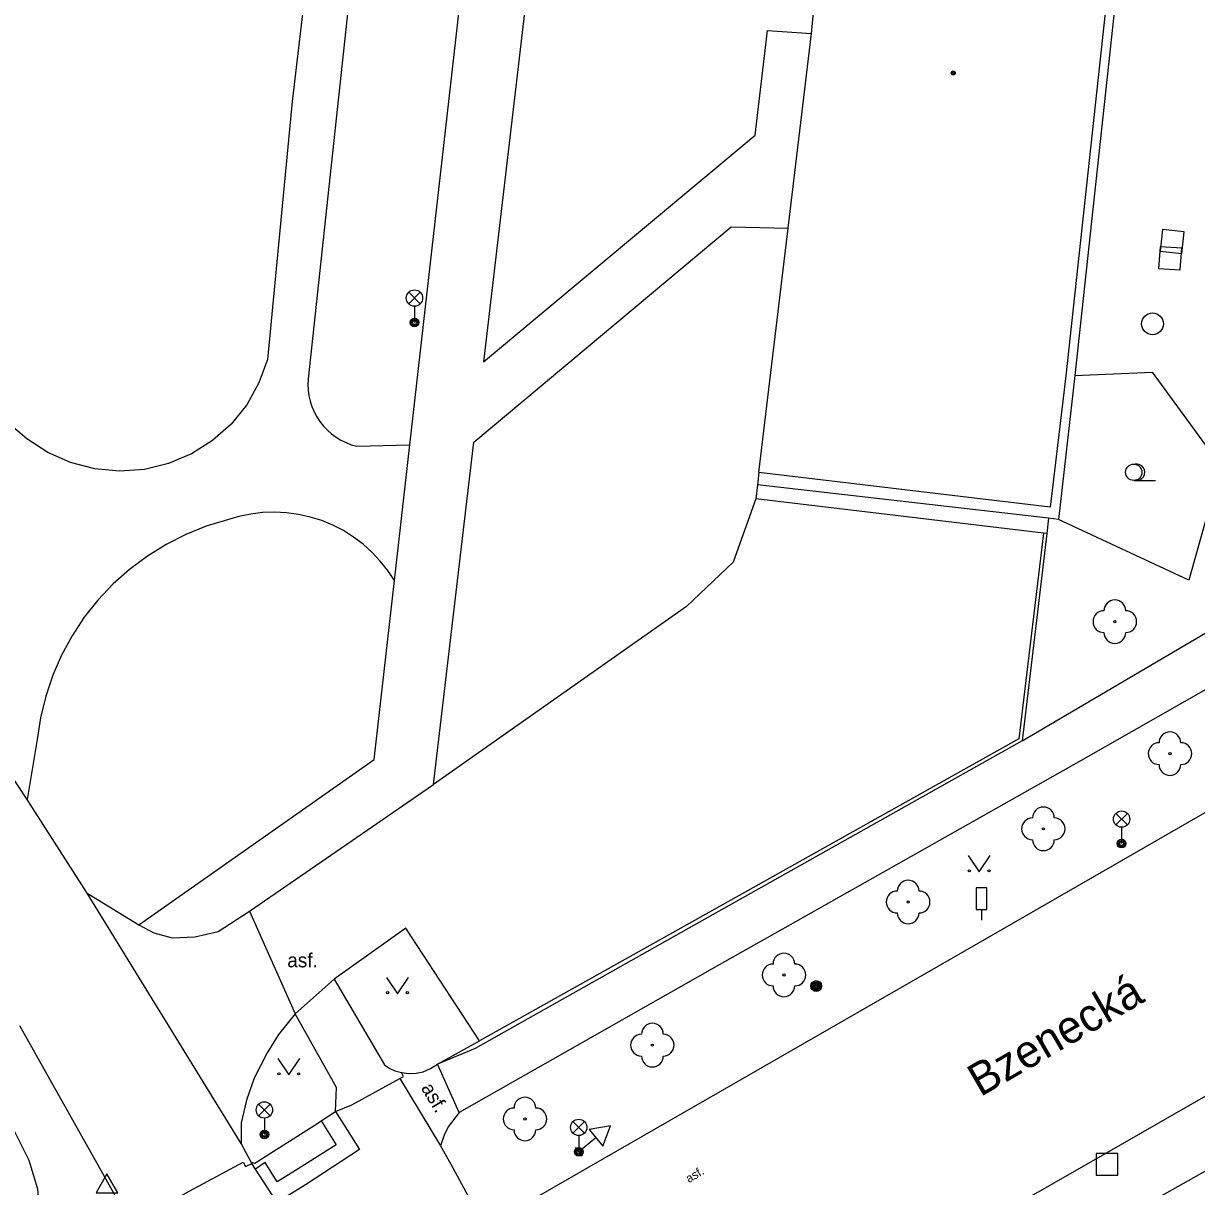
# Model space of a CAD drawing. Extents: x -595546 to -593986, y -1160845 to -1159202.
# Drawn here: x -594073.4 to -594019.6, y -1159895.1 to -1159841.7 of the extents above; entities that cross this region are included whole.
import ezdxf

# ---------------------------------------------------------------- set-up
doc = ezdxf.new("R2010")
doc.units = 0
for name, color, linetype in [('Level 22', 7, 'Continuous'), ('Level 25', 7, 'Continuous'), ('Level 26', 7, 'Continuous'), ('Level 27', 7, 'Continuous'), ('Level 33', 7, 'Continuous'), ('Level 34', 7, 'Continuous'), ('Level 36', 7, 'Continuous'), ('Level 38', 7, 'Continuous'), ('Level 39', 7, 'Continuous'), ('Nazvy ulic', 7, 'Continuous'), ('Specificka linie pasportu komunikaci', 7, 'Continuous'), ('TM - budovy zdene_ betonove - VP', 7, 'Continuous'), ('TM - chodniky - VP', 7, 'Continuous'), ('TM - hranice souvisleho porostu (skupiny stromu_ kere)', 7, 'Continuous'), ('TM - komunikace - VP', 7, 'Continuous'), ('TM - letecke snimky - pomocna linie', 7, 'Continuous'), ('TM - popis povrchu', 7, 'Continuous'), ('TM - rozhrani ploch obecne - VP', 7, 'Continuous')]:
    doc.layers.add(name, color=color, linetype=linetype)

msp = doc.modelspace()

# ---------------------------------------------------------------- linework, layer by layer
at = {"layer": 'Level 22'}
for centre in [(-594023.34, -1159869.2), (-594020.81, -1159875.26), (-594026.62, -1159878.71), (-594032.83, -1159882.07), (-594038.53, -1159885.42), (-594044.57, -1159888.64), (-594050.42, -1159892.03)]:
    msp.add_circle(centre, 0.05, dxfattribs=at)
for centre, start, end in [((-594023.34, -1159868.7), 0, 180), ((-594023.84, -1159869.2), 90, 270), ((-594022.84, -1159869.2), 270, 90), ((-594023.34, -1159869.7), 180, 0), ((-594020.81, -1159874.76), 0, 180), ((-594021.31, -1159875.26), 90, 270), ((-594020.31, -1159875.26), 270, 90), ((-594020.81, -1159875.76), 180, 0), ((-594026.62, -1159878.21), 0, 180), ((-594027.12, -1159878.71), 90, 270), ((-594026.12, -1159878.71), 270, 90), ((-594026.62, -1159879.21), 180, 0), ((-594032.83, -1159881.57), 0, 180), ((-594033.33, -1159882.07), 90, 270), ((-594032.33, -1159882.07), 270, 90), ((-594032.83, -1159882.57), 180, 0), ((-594038.53, -1159884.92), 0, 180), ((-594039.03, -1159885.42), 90, 270), ((-594038.03, -1159885.42), 270, 90), ((-594038.53, -1159885.92), 180, 0), ((-594044.57, -1159888.14), 0, 180), ((-594045.07, -1159888.64), 90, 270), ((-594044.07, -1159888.64), 270, 90), ((-594044.57, -1159889.14), 180, 0), ((-594050.42, -1159891.53), 0, 180), ((-594050.92, -1159892.03), 90, 270), ((-594049.92, -1159892.03), 270, 90), ((-594050.42, -1159892.53), 180, 0)]:
    msp.add_arc(centre, 0.5, start, end, dxfattribs=at)
at = {"layer": 'Level 25'}
for radius in [0.25, 0.2, 0.15, 0.1, 0.05]:
    msp.add_circle((-594037.05, -1159885.93), radius, dxfattribs=at)
at = {"layer": 'Level 26'}
for points in [[(-594021.259, -1159852.196), (-594020.264, -1159852.299), (-594020.161, -1159851.304), (-594021.156, -1159851.201)], [(-594021.332, -1159852.986), (-594020.334, -1159853.052), (-594020.268, -1159852.054), (-594021.266, -1159851.988)], [(-594024.2, -1159894.61), (-594023.2, -1159894.61), (-594023.2, -1159893.61), (-594024.2, -1159893.61)]]:
    msp.add_lwpolyline(points, close=True, dxfattribs=at)
at = {"layer": 'Level 27'}
msp.add_circle((-594021.61, -1159855.53), 0.5, dxfattribs=at)
at = {"layer": 'Level 33'}
for p, q in [((-594055.755, -1159854.61), (-594055.225, -1159854.08)), ((-594055.755, -1159854.08), (-594055.225, -1159854.61)), ((-594055.49, -1159854.72), (-594055.49, -1159855.47)), ((-594023.295, -1159878.53), (-594022.765, -1159878)), ((-594023.295, -1159878), (-594022.765, -1159878.53)), ((-594023.03, -1159878.64), (-594023.03, -1159879.39)), ((-594062.645, -1159891.88), (-594062.115, -1159891.35)), ((-594062.645, -1159891.35), (-594062.115, -1159891.88)), ((-594062.38, -1159891.99), (-594062.38, -1159892.74)), ((-594048.215, -1159892.68), (-594047.685, -1159892.15)), ((-594048.215, -1159892.15), (-594047.685, -1159892.68)), ((-594047.95, -1159892.79), (-594047.95, -1159893.54))]:
    msp.add_line(p, q, dxfattribs=at)
for centre, radius in [((-594055.49, -1159854.345), 0.375), ((-594055.49, -1159855.47), 0.2), ((-594055.49, -1159855.47), 0.145), ((-594055.49, -1159855.47), 0.0876), ((-594023.03, -1159878.265), 0.375), ((-594023.03, -1159879.39), 0.2), ((-594023.03, -1159879.39), 0.145), ((-594023.03, -1159879.39), 0.0876), ((-594062.38, -1159891.615), 0.375), ((-594047.95, -1159892.415), 0.375), ((-594062.38, -1159892.74), 0.2), ((-594062.38, -1159892.74), 0.145), ((-594062.38, -1159892.74), 0.0876), ((-594047.95, -1159893.54), 0.2), ((-594047.95, -1159893.54), 0.145), ((-594047.95, -1159893.54), 0.0876)]:
    msp.add_circle(centre, radius, dxfattribs=at)
at = {"layer": 'Level 34'}
for p, q in [((-594047.16, -1159892.898), (-594047.95, -1159893.54)), ((-594048.108, -1159893.346), (-594047.792, -1159893.734))]:
    msp.add_line(p, q, dxfattribs=at)
for points in [[(-594047.475, -1159892.51), (-594046.845, -1159893.286), (-594046.488, -1159892.352)], [(-594070.11, -1159895.422), (-594069.11, -1159895.422), (-594069.61, -1159894.556)]]:
    msp.add_lwpolyline(points, close=True, dxfattribs=at)
at = {"layer": 'Level 36'}
msp.add_line((-594022.47, -1159862.715), (-594021.47, -1159862.715), dxfattribs=at)
for points in [[(-594030.07, -1159879.94), (-594029.57, -1159880.69), (-594029.07, -1159879.94)], [(-594056.77, -1159885.53), (-594056.27, -1159886.28), (-594055.77, -1159885.53)], [(-594061.76, -1159889.26), (-594061.26, -1159890.01), (-594060.76, -1159889.26)]]:
    msp.add_lwpolyline(points, dxfattribs=at)
for centre, radius in [((-594022.47, -1159862.34), 0.375), ((-594030.02, -1159880.64), 0.05), ((-594029.121, -1159880.64), 0.05), ((-594056.72, -1159886.23), 0.05), ((-594055.821, -1159886.23), 0.05), ((-594061.71, -1159889.96), 0.05), ((-594060.811, -1159889.96), 0.05)]:
    msp.add_circle(centre, radius, dxfattribs=at)
msp.add_arc((-594022.345, -1159862.34), 0.375, 260.4059, 99.5941, dxfattribs=at)
at = {"layer": 'Level 38'}
msp.add_line((-594029.46, -1159882.415), (-594029.46, -1159882.9), dxfattribs=at)
msp.add_lwpolyline([(-594029.71, -1159882.415), (-594029.21, -1159882.415), (-594029.21, -1159881.415), (-594029.71, -1159881.415)], close=True, dxfattribs=at)
at = {"layer": 'Level 39'}
for radius in [0.09, 0.0398]:
    msp.add_circle((-594030.76, -1159844.01), radius, dxfattribs=at)
at = {"layer": 'Specificka linie pasportu komunikaci'}
for points in [[(-594068.15, -1159883.12), (-594067.45, -1159883.48), (-594066.61, -1159883.71), (-594065.57, -1159883.67), (-594064.5, -1159883.43), (-594063.06, -1159882.49)], [(-594063.06, -1159882.49), (-594060.96, -1159887.21)], [(-594060.96, -1159887.21), (-594059.17, -1159885.62)], [(-594068.47, -1159896.92), (-594068.24, -1159896.72), (-594066, -1159895.44), (-594063.35, -1159894.01), (-594063.25, -1159894.21), (-594062.96, -1159894.07)]]:
    msp.add_lwpolyline(points, dxfattribs=at)
at = {"layer": 'TM - budovy zdene_ betonove - VP'}
for points in [[(-594022.17, -1159826.27), (-594025.59, -1159857.92), (-594026.31, -1159863.94)], [(-594037.27, -1159842.2), (-594036.53, -1159834.54)], [(-594038.33, -1159851.13), (-594037.27, -1159842.2)], [(-594039.68, -1159862.35), (-594038.33, -1159851.13)], [(-594026.31, -1159863.94), (-594039.68, -1159862.35)]]:
    msp.add_lwpolyline(points, dxfattribs=at)
at = {"layer": 'TM - chodniky - VP'}
for points in [[(-594055.7, -1159861.08), (-594052.49, -1159832.77)], [(-594049.48, -1159833.01), (-594052.32, -1159857.27)], [(-594039.85, -1159846.86), (-594039.29, -1159842.06)], [(-594039.29, -1159842.06), (-594037.27, -1159842.2)], [(-594052.32, -1159857.27), (-594039.85, -1159846.86)], [(-594052.77, -1159860.96), (-594040.96, -1159851.08)], [(-594040.96, -1159851.08), (-594038.33, -1159851.13)], [(-594056.41, -1159867.31), (-594055.7, -1159861.08)], [(-594054.62, -1159876.68), (-594052.77, -1159860.96)], [(-594027.6, -1159874.67), (-594007.54, -1159862.88), (-594004.05, -1159860.91)], [(-594006.4, -1159865.05), (-594024.88, -1159875.57), (-594038.95, -1159883.51), (-594041.26, -1159884.82)], [(-594057.34, -1159875.53), (-594056.41, -1159867.31)], [(-594027.6, -1159874.67), (-594042.4, -1159883)], [(-594068.15, -1159883.12), (-594057.34, -1159875.53)], [(-594063.06, -1159882.49), (-594054.62, -1159876.68)], [(-594070.51, -1159881.67), (-594068.15, -1159883.12)], [(-594031.01, -1159901.07), (-594030.26, -1159900.65), (-594014.64, -1159891.86), (-593998.03, -1159882.54), (-593996.98, -1159881.89)], [(-594042.4, -1159883), (-594052.7, -1159888.8)], [(-594052.51, -1159888.45), (-594055.89, -1159883.27), (-594059.17, -1159885.62)], [(-594041.26, -1159884.82), (-594053.44, -1159891.73)], [(-594059.17, -1159885.62), (-594056.86, -1159889.55)], [(-594060.96, -1159887.21), (-594061.74, -1159888.15), (-594062.26, -1159888.99), (-594062.85, -1159890.15), (-594063.2, -1159891.16), (-594063.45, -1159892.21)], [(-594059.07, -1159890.58), (-594060.96, -1159887.21)], [(-594054.44, -1159889.52), (-594052.51, -1159888.45)], [(-594052.7, -1159888.8), (-594054.44, -1159889.52)], [(-594056.86, -1159889.55), (-594056.62, -1159889.71), (-594056.39, -1159889.82), (-594056.09, -1159889.9)], [(-594056.09, -1159889.9), (-594055.73, -1159889.95), (-594055.41, -1159889.93), (-594055.09, -1159889.86), (-594054.75, -1159889.72), (-594054.44, -1159889.52)], [(-594059.12, -1159891.69), (-594059.07, -1159890.58)], [(-594072.99, -1159899.17), (-594072.7, -1159897.94), (-594072.64, -1159896.78), (-594072.78, -1159895.26), (-594073.18, -1159893.93), (-594074.68, -1159890.97)], [(-594059.78, -1159892.12), (-594059.12, -1159891.69)], [(-594053.44, -1159891.73), (-594053.94, -1159892.39), (-594054.13, -1159892.77), (-594054.3, -1159893.26)], [(-594063.45, -1159892.21), (-594063.44, -1159893.16)], [(-594062.99, -1159894.02), (-594062.82, -1159894.06), (-594061.98, -1159893.53), (-594059.97, -1159892.26), (-594059.78, -1159892.12)], [(-594054.3, -1159893.26), (-594053.82, -1159894.11), (-594052.75, -1159896.08), (-594052.21, -1159896.97)]]:
    msp.add_lwpolyline(points, dxfattribs=at)
at = {"layer": 'TM - hranice souvisleho porostu (skupiny stromu_ kere)'}
msp.add_lwpolyline([(-594025.17, -1159857.9), (-594021.62, -1159857.75), (-594018.47, -1159862.06), (-594019.94, -1159867.29), (-594025.92, -1159864.51)], dxfattribs=at)
at = {"layer": 'TM - komunikace - VP'}
for points in [[(-593990.841, -1159861.625), (-593991.4, -1159861.99), (-593991.5, -1159862.06), (-593992.31, -1159862.54), (-593992.39, -1159862.58), (-594001.62, -1159867.87), (-594004.01, -1159869.24), (-594010.84, -1159873.16), (-594029.02, -1159883.63), (-594047.48, -1159894.24), (-594052.21, -1159896.97)], [(-594050.41, -1159908.94), (-594049.95, -1159908.64), (-594049.58, -1159908.4), (-594041.77, -1159903.91), (-594023.9, -1159893.69), (-594013.17, -1159887.52), (-594005.45, -1159883.09), (-593992.17, -1159875.5), (-593991.5, -1159875.1)], [(-594073.27, -1159877.37), (-594073.83, -1159876.5)], [(-594070.51, -1159881.67), (-594073.27, -1159877.37)], [(-594063.44, -1159893.16), (-594070.51, -1159881.67)], [(-594069.01, -1159895.93), (-594073.61, -1159887.75)], [(-594062.99, -1159894.02), (-594063.44, -1159893.16)], [(-594062.96, -1159894.07), (-594062.99, -1159894.02)], [(-594062.79, -1159894.33), (-594062.96, -1159894.07)], [(-594060.87, -1159896.83), (-594061.27, -1159896.5), (-594062.03, -1159895.52), (-594062.79, -1159894.33)]]:
    msp.add_lwpolyline(points, dxfattribs=at)
at = {"layer": 'TM - letecke snimky - pomocna linie'}
for points in [[(-594062.23, -1159857.17), (-594062.63, -1159858.24), (-594063.19, -1159859.24), (-594063.91, -1159860.13), (-594064.76, -1159860.89), (-594065.73, -1159861.5), (-594066.78, -1159861.94), (-594067.89, -1159862.21), (-594069.03, -1159862.29), (-594070.17, -1159862.19), (-594071.28, -1159861.9), (-594072.32, -1159861.44), (-594073.28, -1159860.81), (-594112.83, -1159827.14)], [(-594059.35, -1159827.97), (-594059.34, -1159830.19), (-594059.72, -1159833.49), (-594061.11, -1159845.32), (-594062.23, -1159857.17)], [(-594057.54, -1159831.61), (-594058.47, -1159840.42), (-594059.42, -1159849.24), (-594060.37, -1159858.05)], [(-594060.37, -1159858.05), (-594060.38, -1159858.31), (-594060.37, -1159858.57), (-594060.34, -1159858.83), (-594060.28, -1159859.08), (-594060.2, -1159859.33), (-594060.1, -1159859.57), (-594059.97, -1159859.8), (-594059.83, -1159860.01), (-594059.67, -1159860.22), (-594059.49, -1159860.41), (-594059.3, -1159860.58), (-594059.09, -1159860.73), (-594058.87, -1159860.87), (-594058.63, -1159860.98), (-594058.39, -1159861.08), (-594058.14, -1159861.15)], [(-594058.14, -1159861.15), (-594055.7, -1159861.08)], [(-594056.41, -1159867.31), (-594056.71, -1159866.85), (-594057.06, -1159866.42), (-594057.43, -1159866.02), (-594057.85, -1159865.65), (-594058.29, -1159865.32), (-594058.75, -1159865.02), (-594059.24, -1159864.77), (-594059.75, -1159864.56), (-594060.28, -1159864.4), (-594060.82, -1159864.28), (-594061.36, -1159864.2), (-594061.91, -1159864.17), (-594062.46, -1159864.19), (-594063.01, -1159864.26), (-594063.55, -1159864.37), (-594064.08, -1159864.53)], [(-594064.08, -1159864.53), (-594065.05, -1159864.82), (-594065.99, -1159865.2), (-594066.89, -1159865.66), (-594067.75, -1159866.19), (-594068.57, -1159866.8), (-594069.32, -1159867.47), (-594070.02, -1159868.21), (-594070.65, -1159869), (-594071.21, -1159869.85), (-594071.69, -1159870.74), (-594072.09, -1159871.66), (-594072.42, -1159872.62), (-594072.66, -1159873.61), (-594072.81, -1159874.61)], [(-594072.81, -1159874.61), (-594073.27, -1159877.37)]]:
    msp.add_lwpolyline(points, dxfattribs=at)
at = {"layer": 'TM - rozhrani ploch obecne - VP'}
for points in [[(-594022.54, -1159833.57), (-594025.17, -1159857.9)], [(-594025.17, -1159857.9), (-594025.92, -1159864.51)], [(-594039.68, -1159862.35), (-594039.75, -1159862.92)], [(-594039.75, -1159862.92), (-594039.82, -1159863.56)], [(-594026.39, -1159864.45), (-594039.75, -1159862.92)], [(-594039.82, -1159863.56), (-594040.86, -1159866.47)], [(-594026.61, -1159865.14), (-594039.82, -1159863.56)], [(-594026.39, -1159864.45), (-594026.46, -1159865.16)], [(-594025.92, -1159864.51), (-594026.39, -1159864.45)], [(-594026.61, -1159865.14), (-594027.74, -1159874.58)], [(-594026.46, -1159865.16), (-594027.6, -1159874.67)], [(-594026.46, -1159865.16), (-594026.61, -1159865.14)], [(-594040.86, -1159866.47), (-594043, -1159868.51)], [(-594043, -1159868.51), (-594054.62, -1159876.68)], [(-594027.74, -1159874.58), (-594042.5, -1159882.84)], [(-594042.5, -1159882.84), (-594052.51, -1159888.45)], [(-594053.44, -1159891.73), (-594054.44, -1159889.52)], [(-594059.12, -1159891.69), (-594058.36, -1159891.38), (-594056.16, -1159890.18)], [(-594056.16, -1159890.18), (-594056, -1159890.08), (-594056.09, -1159889.9)], [(-594056.16, -1159890.18), (-594054.3, -1159893.26)], [(-594059.12, -1159891.69), (-594058.02, -1159893.43), (-594060.5, -1159895.06), (-594061.34, -1159895.57), (-594060.99, -1159895.98), (-594060.51, -1159896.45), (-594060.87, -1159896.83)], [(-594059.78, -1159892.12), (-594059.08, -1159893.22), (-594060.95, -1159894.4), (-594061.8, -1159894.91), (-594062.34, -1159894.03), (-594062.79, -1159894.33)]]:
    msp.add_lwpolyline(points, dxfattribs=at)

# ---------------------------------------------------------------- texts
at = {"layer": 'Nazvy ulic'}
msp.add_text('Bzenecká', height=1.5, rotation=30.1758, dxfattribs=at).set_placement((-594029.516, -1159891.039))
at = {"layer": 'TM - popis povrchu'}
msp.add_text('asf.', height=0.65, dxfattribs=at).set_placement((-594061.33, -1159885.07))
for height, rotation, p in [(0.65, 301.12, (-594055.21, -1159890.61)), (0.4, 31.2143, (-594042.89, -1159894.98))]:
    msp.add_text('asf.', height=height, rotation=rotation, dxfattribs=at).set_placement(p)

doc.saveas('drawing.dxf')
